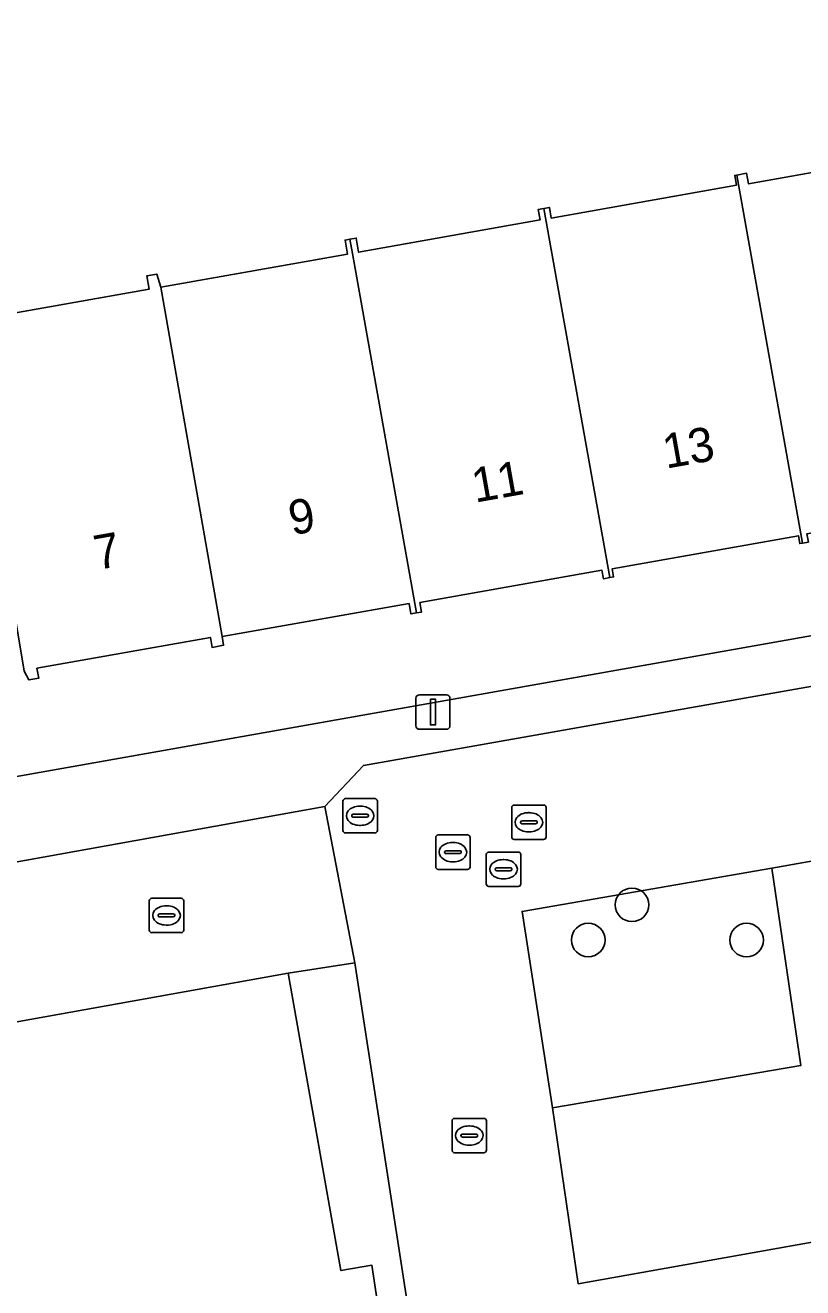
# Model space of a CAD drawing. Extents: x 157793 to 159380, y 380877 to 382313.
# Drawn here: x 158624.8 to 158647.39, y 381541.31 to 381578.02 of the extents above; entities that cross this region are included whole.
import ezdxf

# ---------------------------------------------------------------- set-up
doc = ezdxf.new("R2010")
doc.units = 0
for name, color, linetype in [('IMGEO_Boom', 7, 'Continuous'), ('IMGEO_Erf', 7, 'Continuous'), ('IMGEO_Groenvoorziening', 7, 'Continuous'), ('IMGEO_Kolk', 7, 'Continuous'), ('IMGEO_Lichtmast', 7, 'Continuous'), ('IMGEO_Pand', 7, 'Continuous'), ('IMGEO_Pand_nummerreeks', 7, 'Continuous'), ('IMGEO_Parkeervlak_open', 7, 'Continuous'), ('IMGEO_Rijbaan_lokaal_open', 7, 'Continuous'), ('IMGEO_Rioolput', 7, 'Continuous'), ('IMGEO_Voetpad_open', 7, 'Continuous')]:
    doc.layers.add(name, color=color, linetype=linetype)

msp = doc.modelspace()

# ---------------------------------------------------------------- linework, layer by layer
at = {"layer": 'IMGEO_Boom'}
for centre in [(158642.431, 381552.444), (158641.16, 381551.42), (158645.762, 381551.419)]:
    msp.add_circle(centre, 0.489, dxfattribs=at)
at = {"layer": 'IMGEO_Erf'}
for points in [[(158616.501, 381554.75), (158671.624, 381564.522), (158672.599, 381565.146), (158673.289, 381565.776), (158673.763, 381566.654), (158674.006, 381567.642), (158674.019, 381567.989), (158670.335, 381588.265)], [(158623.197, 381569.419), (158628.4, 381570.343), (158628.332, 381570.728), (158628.625, 381570.78), (158628.74, 381570.403), (158634.167, 381571.366), (158634.095, 381571.771), (158634.23, 381571.795), (158634.416, 381571.828), (158634.488, 381571.419), (158639.763, 381572.356), (158639.708, 381572.662), (158639.872, 381572.691), (158640.032, 381572.719), (158640.086, 381572.413), (158645.468, 381573.368), (158645.417, 381573.652), (158645.478, 381573.663), (158645.762, 381573.714), (158645.816, 381573.408), (158650.979, 381574.325)], [(158647.557, 381562.991), (158647.387, 381562.961), (158647.308, 381562.947), (158647.268, 381563.175), (158641.857, 381562.214), (158641.899, 381561.977), (158641.786, 381561.957), (158641.601, 381561.924), (158641.557, 381562.172), (158636.268, 381561.232), (158636.316, 381560.958), (158636.169, 381560.932), (158636.006, 381560.903), (158635.952, 381561.205), (158630.518, 381560.241), (158630.563, 381559.989), (158630.229, 381559.929), (158630.178, 381560.217), (158625.138, 381559.321), (158625.189, 381559.033), (158624.905, 381558.982), (158624.772, 381559.239)], [(158635.744, 381536.199), (158634.873, 381541.963), (158633.973, 381541.81), (158632.443, 381550.459), (158620.821, 381548.373)]]:
    msp.add_lwpolyline(points, dxfattribs=at)
at = {"layer": 'IMGEO_Groenvoorziening'}
msp.add_lwpolyline([(158647.335, 381547.772), (158646.492, 381553.51), (158639.238, 381552.253), (158640.12, 381546.537)], close=True, dxfattribs=at)
at = {"layer": 'IMGEO_Kolk'}
for p, q in [((158638.936, 381554.418), (158638.936, 381555.27)), ((158639.011, 381555.344), (158639.863, 381555.344)), ((158639.937, 381555.27), (158639.937, 381554.418)), ((158639.195, 381554.838), (158639.195, 381554.85)), ((158639.633, 381554.801), (158639.235, 381554.801)), ((158639.238, 381554.887), (158639.636, 381554.887)), ((158639.424, 381555.124), (158639.449, 381555.124)), ((158639.679, 381554.85), (158639.679, 381554.838)), ((158639.447, 381554.564), (158639.422, 381554.564)), ((158639.863, 381554.344), (158639.011, 381554.344)), ((158628.479, 381552.635), (158629.331, 381552.635)), ((158628.404, 381551.709), (158628.404, 381552.561)), ((158628.892, 381552.415), (158628.917, 381552.415)), ((158629.405, 381552.561), (158629.405, 381551.709)), ((158628.663, 381552.129), (158628.663, 381552.141)), ((158629.101, 381552.092), (158628.703, 381552.092)), ((158628.706, 381552.178), (158629.104, 381552.178)), ((158628.915, 381551.855), (158628.89, 381551.855)), ((158629.147, 381552.141), (158629.147, 381552.129)), ((158629.331, 381551.635), (158628.479, 381551.635)), ((158637.203, 381545.31), (158637.203, 381546.162)), ((158637.278, 381546.236), (158638.13, 381546.236)), ((158637.691, 381546.016), (158637.716, 381546.016)), ((158638.204, 381546.162), (158638.204, 381545.31)), ((158637.462, 381545.73), (158637.462, 381545.742)), ((158637.9, 381545.693), (158637.502, 381545.693)), ((158637.505, 381545.779), (158637.903, 381545.779)), ((158637.946, 381545.742), (158637.946, 381545.73)), ((158638.13, 381545.236), (158637.278, 381545.236)), ((158637.714, 381545.456), (158637.689, 381545.456))]:
    msp.add_line(p, q, dxfattribs=at)
for points in [[(158638.936, 381554.418), (158638.936, 381555.27)], [(158639.011, 381555.344), (158639.863, 381555.344)], [(158639.937, 381555.27), (158639.937, 381554.418)], [(158639.863, 381554.344), (158639.011, 381554.344)], [(158628.479, 381552.635), (158629.331, 381552.635)], [(158628.404, 381551.709), (158628.404, 381552.561)], [(158629.405, 381552.561), (158629.405, 381551.709)], [(158629.331, 381551.635), (158628.479, 381551.635)], [(158637.203, 381545.31), (158637.203, 381546.162)], [(158637.278, 381546.236), (158638.13, 381546.236)], [(158638.204, 381546.162), (158638.204, 381545.31)], [(158638.13, 381545.236), (158637.278, 381545.236)]]:
    msp.add_lwpolyline(points, dxfattribs=at)
for centre, radius, start, end in [((158639.013, 381555.268), 0.0765, 91.552, 178.448), ((158639.013, 381555.268), 0.0765, 91.552, 178.448), ((158639.861, 381555.268), 0.0765, 1.552, 88.448), ((158639.861, 381555.268), 0.0765, 1.552, 88.448), ((158639.235, 381554.847), 0.0403, 85.8775, 175.7526), ((158639.232, 381554.837), 0.0366, 178.938, 274.7102), ((158639.636, 381554.844), 0.043, 264.8664, 352.4533), ((158639.64, 381554.849), 0.0386, 1.7309, 96.639), ((158639.013, 381554.42), 0.0765, 181.552, 268.448), ((158639.013, 381554.42), 0.0765, 181.552, 268.448), ((158639.861, 381554.42), 0.0765, 271.552, 358.448), ((158639.861, 381554.42), 0.0765, 271.552, 358.448), ((158628.481, 381552.559), 0.0765, 91.552, 178.448), ((158628.481, 381552.559), 0.0765, 91.552, 178.448), ((158629.329, 381552.559), 0.0765, 1.552, 88.448), ((158629.329, 381552.559), 0.0765, 1.552, 88.448), ((158628.703, 381552.138), 0.0403, 85.8775, 175.7526), ((158628.7, 381552.128), 0.0366, 178.938, 274.7102), ((158629.104, 381552.135), 0.043, 264.8664, 352.4533), ((158629.108, 381552.14), 0.0386, 1.7309, 96.639), ((158628.481, 381551.711), 0.0765, 181.552, 268.448), ((158628.481, 381551.711), 0.0765, 181.552, 268.448), ((158629.329, 381551.711), 0.0765, 271.552, 358.448), ((158629.329, 381551.711), 0.0765, 271.552, 358.448), ((158637.28, 381546.16), 0.0765, 91.552, 178.448), ((158637.28, 381546.16), 0.0765, 91.552, 178.448), ((158638.128, 381546.16), 0.0765, 1.552, 88.448), ((158638.128, 381546.16), 0.0765, 1.552, 88.448), ((158637.502, 381545.739), 0.0403, 85.8775, 175.7526), ((158637.499, 381545.729), 0.0366, 178.938, 274.7102), ((158637.903, 381545.736), 0.043, 264.8664, 352.4533), ((158637.907, 381545.741), 0.0386, 1.7309, 96.639), ((158637.28, 381545.312), 0.0765, 181.552, 268.448), ((158637.28, 381545.312), 0.0765, 181.552, 268.448), ((158638.128, 381545.312), 0.0765, 271.552, 358.448), ((158638.128, 381545.312), 0.0765, 271.552, 358.448)]:
    msp.add_arc(centre, radius, start, end, dxfattribs=at)
for centre, major_axis, ratio, start_param, end_param in [((158639.423, 381554.844), (-0.387, 0.002), 0.722429, 4.712389, 7.853982), ((158639.448, 381554.844), (-0.39, 0.002), 0.717154, 1.570796, 4.712389), ((158628.891, 381552.135), (-0.387, 0.002), 0.722429, 4.712389, 7.853982), ((158628.916, 381552.135), (-0.39, 0.002), 0.717154, 1.570796, 4.712389), ((158637.69, 381545.736), (-0.387, 0.002), 0.722429, 4.712389, 7.853982), ((158637.715, 381545.736), (-0.39, 0.002), 0.717154, 1.570796, 4.712389)]:
    msp.add_ellipse(centre, major_axis=major_axis, ratio=ratio, start_param=start_param, end_param=end_param, dxfattribs=at)
at = {"layer": 'IMGEO_Lichtmast'}
for p, q in [((158636.152, 381557.648), (158636.152, 381558.448)), ((158636.152, 381558.448), (158636.152, 381557.648)), ((158636.252, 381558.548), (158637.042, 381558.548)), ((158637.042, 381558.548), (158636.252, 381558.548)), ((158637.142, 381558.448), (158637.142, 381557.648)), ((158637.142, 381557.648), (158637.142, 381558.448)), ((158637.042, 381557.548), (158636.252, 381557.548)), ((158636.252, 381557.548), (158637.042, 381557.548))]:
    msp.add_line(p, q, dxfattribs=at)
msp.add_lwpolyline([(158636.572, 381558.423), (158636.722, 381558.423), (158636.722, 381557.673), (158636.572, 381557.673), (158636.572, 381558.423)], dxfattribs=at)
for centre, start, end in [((158636.252, 381558.448), 90, 180), ((158636.252, 381558.448), 90, 180), ((158637.042, 381558.448), 0, 90), ((158637.042, 381558.448), 360, 90), ((158636.252, 381557.648), 180, 270), ((158636.252, 381557.648), 180, 270), ((158637.042, 381557.648), 270, 0), ((158637.042, 381557.648), 270, 0)]:
    msp.add_arc(centre, 0.1, start, end, dxfattribs=at)
at = {"layer": 'IMGEO_Pand'}
for points in [[(158651.036, 381574.675), (158650.92, 381574.655), (158650.979, 381574.325), (158645.816, 381573.408), (158645.762, 381573.714), (158645.478, 381573.663), (158647.387, 381562.961), (158647.557, 381562.991), (158647.514, 381563.231), (158652.764, 381564.163), (158652.804, 381563.94), (158652.922, 381563.961)], [(158645.478, 381573.663), (158645.417, 381573.652), (158645.468, 381573.368), (158640.086, 381572.413), (158640.032, 381572.719), (158639.872, 381572.691), (158641.786, 381561.957), (158641.899, 381561.977), (158641.857, 381562.214), (158647.268, 381563.175), (158647.308, 381562.947), (158647.387, 381562.961)], [(158636.169, 381560.932), (158636.316, 381560.958), (158636.268, 381561.232), (158641.557, 381562.172), (158641.601, 381561.924), (158641.786, 381561.957), (158639.872, 381572.691), (158639.708, 381572.662), (158639.763, 381572.356), (158634.488, 381571.419), (158634.416, 381571.828), (158634.23, 381571.795), (158634.306, 381571.378)], [(158636.169, 381560.932), (158634.306, 381571.378), (158634.23, 381571.795), (158634.095, 381571.771), (158634.167, 381571.366), (158628.74, 381570.403), (158630.518, 381560.241), (158635.952, 381561.205), (158636.006, 381560.903)], [(158628.74, 381570.403), (158628.625, 381570.78), (158628.332, 381570.728), (158628.4, 381570.343), (158623.197, 381569.419), (158623.062, 381569.395), (158624.183, 381562.738), (158624.772, 381559.239), (158624.905, 381558.982), (158625.189, 381559.033), (158625.138, 381559.321), (158630.178, 381560.217), (158630.229, 381559.929), (158630.563, 381559.989), (158630.518, 381560.241)]]:
    msp.add_lwpolyline(points, close=True, dxfattribs=at)
at = {"layer": 'IMGEO_Parkeervlak_open'}
msp.add_lwpolyline([(158640.87, 381541.425), (158664.809, 381545.693), (158662.963, 381556.428), (158646.492, 381553.51), (158647.335, 381547.772), (158640.12, 381546.537)], close=True, dxfattribs=at)
at = {"layer": 'IMGEO_Rijbaan_lokaal_open'}
for points in [[(158676.271, 381559.228), (158675.465, 381563.711), (158634.627, 381556.496), (158633.506, 381555.299), (158634.373, 381550.757), (158636.492, 381537.068), (158638.643, 381537.396), (158638.901, 381535.971), (158679.152, 381543.167), (158678.362, 381547.508)], [(158671.839, 381546.946), (158666.854, 381546.058), (158664.809, 381545.693), (158640.87, 381541.425), (158640.12, 381546.537), (158639.238, 381552.253), (158646.492, 381553.51), (158662.963, 381556.428), (158664.94, 381556.779), (158669.915, 381557.66)]]:
    msp.add_lwpolyline(points, close=True, dxfattribs=at)
msp.add_lwpolyline([(158620.821, 381548.373), (158632.443, 381550.459), (158634.373, 381550.757), (158633.506, 381555.299), (158603.064, 381549.827), (158600.774, 381549.404)], dxfattribs=at)
at = {"layer": 'IMGEO_Rioolput'}
for p, q in [((158634.106, 381555.533), (158634.958, 381555.533)), ((158634.031, 381554.607), (158634.031, 381555.459)), ((158634.519, 381555.313), (158634.544, 381555.313)), ((158635.032, 381555.459), (158635.032, 381554.607)), ((158634.29, 381555.027), (158634.29, 381555.039)), ((158634.728, 381554.99), (158634.33, 381554.99)), ((158634.333, 381555.076), (158634.731, 381555.076)), ((158634.774, 381555.039), (158634.774, 381555.027)), ((158634.958, 381554.533), (158634.106, 381554.533)), ((158634.542, 381554.753), (158634.517, 381554.753)), ((158636.803, 381554.475), (158637.655, 381554.475)), ((158636.728, 381553.549), (158636.728, 381554.401)), ((158637.216, 381554.255), (158637.241, 381554.255)), ((158637.729, 381554.401), (158637.729, 381553.549)), ((158636.987, 381553.969), (158636.987, 381553.981)), ((158637.425, 381553.932), (158637.027, 381553.932)), ((158637.03, 381554.018), (158637.428, 381554.018)), ((158637.239, 381553.695), (158637.214, 381553.695)), ((158637.471, 381553.981), (158637.471, 381553.969)), ((158638.198, 381553.053), (158638.198, 381553.905)), ((158638.273, 381553.979), (158639.125, 381553.979)), ((158638.686, 381553.759), (158638.711, 381553.759)), ((158639.199, 381553.905), (158639.199, 381553.053)), ((158637.655, 381553.475), (158636.803, 381553.475)), ((158638.457, 381553.473), (158638.457, 381553.485)), ((158638.895, 381553.436), (158638.497, 381553.436)), ((158638.5, 381553.522), (158638.898, 381553.522)), ((158638.941, 381553.485), (158638.941, 381553.473)), ((158639.125, 381552.979), (158638.273, 381552.979)), ((158638.709, 381553.199), (158638.684, 381553.199))]:
    msp.add_line(p, q, dxfattribs=at)
for points in [[(158634.106, 381555.533), (158634.958, 381555.533)], [(158634.031, 381554.607), (158634.031, 381555.459)], [(158635.032, 381555.459), (158635.032, 381554.607)], [(158634.958, 381554.533), (158634.106, 381554.533)], [(158636.803, 381554.475), (158637.655, 381554.475)], [(158636.728, 381553.549), (158636.728, 381554.401)], [(158637.729, 381554.401), (158637.729, 381553.549)], [(158638.198, 381553.053), (158638.198, 381553.905)], [(158638.273, 381553.979), (158639.125, 381553.979)], [(158639.199, 381553.905), (158639.199, 381553.053)], [(158637.655, 381553.475), (158636.803, 381553.475)], [(158639.125, 381552.979), (158638.273, 381552.979)]]:
    msp.add_lwpolyline(points, dxfattribs=at)
for centre, radius, start, end in [((158634.108, 381555.457), 0.0765, 91.552, 178.448), ((158634.108, 381555.457), 0.0765, 91.552, 178.448), ((158634.956, 381555.457), 0.0765, 1.552, 88.448), ((158634.956, 381555.457), 0.0765, 1.552, 88.448), ((158634.33, 381555.036), 0.0403, 85.8775, 175.7526), ((158634.327, 381555.026), 0.0366, 178.938, 274.7102), ((158634.731, 381555.033), 0.043, 264.8664, 352.4533), ((158634.735, 381555.038), 0.0386, 1.7309, 96.639), ((158634.108, 381554.609), 0.0765, 181.552, 268.448), ((158634.108, 381554.609), 0.0765, 181.552, 268.448), ((158634.956, 381554.609), 0.0765, 271.552, 358.448), ((158634.956, 381554.609), 0.0765, 271.552, 358.448), ((158636.805, 381554.399), 0.0765, 91.552, 178.448), ((158636.805, 381554.399), 0.0765, 91.552, 178.448), ((158637.653, 381554.399), 0.0765, 1.552, 88.448), ((158637.653, 381554.399), 0.0765, 1.552, 88.448), ((158637.027, 381553.978), 0.0403, 85.8775, 175.7526), ((158637.024, 381553.968), 0.0366, 178.938, 274.7102), ((158637.428, 381553.975), 0.043, 264.8664, 352.4533), ((158637.432, 381553.98), 0.0386, 1.7309, 96.639), ((158638.275, 381553.903), 0.0765, 91.552, 178.448), ((158638.275, 381553.903), 0.0765, 91.552, 178.448), ((158639.123, 381553.903), 0.0765, 1.552, 88.448), ((158639.123, 381553.903), 0.0765, 1.552, 88.448), ((158636.805, 381553.551), 0.0765, 181.552, 268.448), ((158636.805, 381553.551), 0.0765, 181.552, 268.448), ((158637.653, 381553.551), 0.0765, 271.552, 358.448), ((158637.653, 381553.551), 0.0765, 271.552, 358.448), ((158638.497, 381553.482), 0.0403, 85.8775, 175.7526), ((158638.494, 381553.472), 0.0366, 178.938, 274.7102), ((158638.898, 381553.479), 0.043, 264.8664, 352.4533), ((158638.902, 381553.484), 0.0386, 1.7309, 96.639), ((158638.275, 381553.055), 0.0765, 181.552, 268.448), ((158638.275, 381553.055), 0.0765, 181.552, 268.448), ((158639.123, 381553.055), 0.0765, 271.552, 358.448), ((158639.123, 381553.055), 0.0765, 271.552, 358.448)]:
    msp.add_arc(centre, radius, start, end, dxfattribs=at)
for centre, major_axis, ratio, start_param, end_param in [((158634.518, 381555.033), (-0.387, 0.002), 0.722429, 4.712389, 7.853982), ((158634.543, 381555.033), (-0.39, 0.002), 0.717154, 1.570796, 4.712389), ((158637.215, 381553.975), (-0.387, 0.002), 0.722429, 4.712389, 7.853982), ((158637.24, 381553.975), (-0.39, 0.002), 0.717154, 1.570796, 4.712389), ((158638.685, 381553.479), (-0.387, 0.002), 0.722429, 4.712389, 7.853982), ((158638.71, 381553.479), (-0.39, 0.002), 0.717154, 1.570796, 4.712389)]:
    msp.add_ellipse(centre, major_axis=major_axis, ratio=ratio, start_param=start_param, end_param=end_param, dxfattribs=at)
at = {"layer": 'IMGEO_Voetpad_open'}
msp.add_lwpolyline([(158633.506, 381555.299), (158634.627, 381556.496), (158675.465, 381563.711), (158676.271, 381559.228), (158678.28, 381559.588), (158677.217, 381565.462), (158671.624, 381564.522), (158616.501, 381554.75), (158614.053, 381554.315), (158611.663, 381553.891), (158611.655, 381553.936), (158605.021, 381552.761), (158602.555, 381552.323), (158603.064, 381549.827)], close=True, dxfattribs=at)
msp.add_lwpolyline([(158636.492, 381537.068), (158634.373, 381550.757), (158632.443, 381550.459), (158633.973, 381541.81), (158634.873, 381541.963), (158635.744, 381536.199)], dxfattribs=at)

# ---------------------------------------------------------------- texts
at = {"layer": 'IMGEO_Pand_nummerreeks'}
for s, rotation, p in [('13', 10.107, (158643.421, 381565.123)), ('11', 10.108, (158637.872, 381564.134)), ('9', 10.108, (158632.55, 381563.186)), ('7', 10.107, (158626.89, 381562.177))]:
    msp.add_text(s, height=1, rotation=rotation, dxfattribs=at).set_placement(p)

doc.saveas('drawing.dxf')
